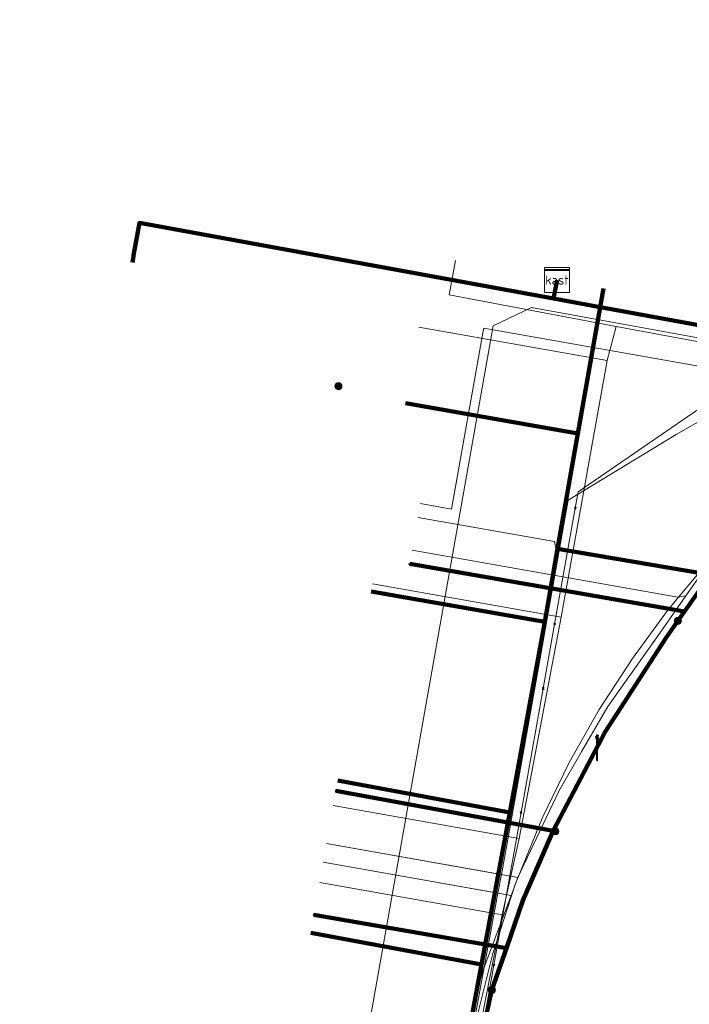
# Model space of a CAD drawing. Extents: x 152558 to 154479, y 462974 to 463683.
# Tile 251 of 638: x 153650 to 153671, y 463390 to 463422. Entities that reach past the tile are written whole.
import ezdxf
from ezdxf.enums import TextEntityAlignment as Align
from ezdxf.lldxf.tags import DXFTag

# ---------------------------------------------------------------- set-up
doc = ezdxf.new("R2010")
doc.units = 0
doc.header["$LTSCALE"] = 0.2
doc.layers.get('0').update_dxf_attribs({"linetype": 'CONTINUOUS'})
for name, color, linetype, lineweight in [('B-RO-KL-DATA_COAXIAAL_17_ZIGGO BV-G', 90, 'KL-DATA-N', 18), ('B-RO-KL-DATA_COAXIAAL_7_ZIGGO BV-G', 90, 'KL-DATA-N', 18), ('B-RO-KL-DATA_DUCT_ZIGGO BV-G', 90, 'CONTINUOUS', 100), ('B-RO-KL-DATA_HULPSTUK_KPN BV-S', 90, 'CONTINUOUS', 25), ('B-RO-KL-DATA_HULPSTUK_ZIGGO BV-S', 90, 'CONTINUOUS', 25), ('B-RO-KL-DATA_KABELBED_KPN BV-G', 90, 'CONTINUOUS', 100), ('B-RO-KL-DATA_KABELBED_ZIGGO BV-G', 90, 'CONTINUOUS', 100), ('B-RO-KL-DATA_REGGEFIBER OPERATOR BV-G', 90, 'KL-DATA-N', 18), ('B-RO-KL-DATA_STEDIN NETBEHEER BV-G', 90, 'KL-DATA-N', 18), ('B-RO-KL-ET_LS_400 V_STEDIN NETBEHEER BV-G', 190, 'KL-LS-N', 18), ('B-RO-KL-ET_LS_GEMEENTE AMERSFOORT-S', 190, 'CONTINUOUS', 25), ('B-RO-KL-ET_MS_10 KV_STEDIN NETBEHEER BV-G', 130, 'KL-MS-N', 18), ('B-RO-KL-GAS_LD_PE_32_0.1 BAR_STEDIN NETBEHEER BV-G', 50, 'KL-GAS-LD-N', 18), ('B-RO-KL-GAS_LD_PE_40_0.1 BAR_STEDIN NETBEHEER BV-G', 50, 'KL-GAS-LD-N', 18), ('B-RO-KL-GAS_LD_PVC_63_0.1 BAR_STEDIN NETBEHEER BV-G', 50, 'KL-GAS-LD-N', 18), ('B-RO-KL-WATER_100_VITENS-G', 170, 'KL-WATER-N', 18), ('B-RO-KL-WATER_HULPSTUK_VITENS-S', 170, 'CONTINUOUS', 25)]:
    doc.layers.add(name, color=color, linetype=linetype, lineweight=lineweight)
doc.styles.add('NLCS-ISO', font='NLCS-ISO.ttf')
tags = doc.linetypes.add('KL-DATA-N', pattern='A,4,-1,[101,NLCS.SHX,S=0.5,R=0,X=0,Y=0],-1,4,-1,["D",Standard,S=1,R=0,X=-0.25,Y=-0.5],-1.5', length=12.5).pattern_tags.tags
tags[18] = DXFTag(74, 10)
tags = doc.linetypes.add('KL-GAS-LD-N', pattern='A,4,-1,[69,NLCS.SHX,S=0.5,R=0,X=0,Y=0],-1,4,-1,["L",Standard,S=1,R=0,X=0.25,Y=-0.5],-2', length=13).pattern_tags.tags
tags[18] = DXFTag(74, 10)
tags = doc.linetypes.add('KL-LS-N', pattern='A,4,-1,[103,NLCS.SHX,S=0.75,R=0,X=0,Y=0],-1,4,-1,["L",Standard,S=1,R=0,X=0,Y=-0.5],-2', length=13).pattern_tags.tags
tags[18] = DXFTag(74, 10)
tags = doc.linetypes.add('KL-MS-N', pattern='A,4,-1,[103,NLCS.SHX,S=0.75,R=0,X=0,Y=0],-1,4,-1,["M",Standard,S=1,R=0,X=0,Y=-0.5],-2', length=13).pattern_tags.tags
tags[18] = DXFTag(74, 10)
doc.linetypes.add('KL-WATER-N', pattern='A,7,-0.5,[168,NLCS.SHX,S=0.75,R=0,X=0.75,Y=0],-2', length=9.5)

# ---------------------------------------------------------------- blocks, each defined once
blk = doc.blocks.new('SKL-WTB_HULP_KAST-SO')
at = {"color": 0, "linetype": 'ByBlock', "lineweight": 18}
for points in [[(-2, 2), (2, 2), (2, 1.68), (-2, 1.68)], [(-2, 1.52), (2, 1.52), (2, -2), (-2, -2)]]:
    blk.add_lwpolyline(points, close=True, dxfattribs=at)
at = {"color": 0, "linetype": 'ByBlock', "lineweight": 18, "style": 'NLCS-ISO'}
blk.add_text('kast', height=1.5, dxfattribs=at).set_placement((0, 0), align=Align.MIDDLE_CENTER)
at = {"color": 0, "linetype": 'ByBlock', "lineweight": 18, "style": 'NLCS-ISO', "flags": 1}
for tag, p in [('TYPE', (2.5, 0)), ('LABEL', (2.5, -1.5)), ('OMSCHRIJVING', (2.5, -3))]:
    blk.add_attdef(tag, p, '', height=1, dxfattribs=at)
blk = doc.blocks.new('SKL-WTB_HULP_OVERIG-SO')
at = {"color": 0, "linetype": 'ByBlock', "lineweight": 18}
for points in [[(-0.14, 0.14), (0.14, -0.14)], [(0.14, 0.14), (-0.14, -0.14)]]:
    blk.add_lwpolyline(points, dxfattribs=at)
at = {"color": 0, "linetype": 'ByBlock', "lineweight": 18, "style": 'NLCS-ISO', "flags": 1}
for tag, p in [('TYPE', (1.5, 0)), ('LABEL', (1.5, -1.5)), ('OMSCHRIJVING', (1.5, -3))]:
    blk.add_attdef(tag, p, '', height=1, dxfattribs=at)
blk = doc.blocks.new('SKL-WTB_HULP_MOF-SO')
at = {"linetype": 'ByBlock', "lineweight": 18}
h = blk.add_hatch(color=0, dxfattribs=at)
h.dxf.hatch_style = 1
h.paths.add_polyline_path([(-0.5625, 0, 1), (0.5625, 0, 1)])
at = {"color": 0, "linetype": 'ByBlock', "lineweight": 18}
blk.add_circle((0, 0), 0.5625, dxfattribs=at)
at = {"color": 0, "linetype": 'ByBlock', "lineweight": 18, "style": 'NLCS-ISO', "flags": 1}
for tag, p in [('TYPE', (1.5, 0)), ('LABEL', (1.5, -1.5)), ('OMSCHRIJVING', (1.5, -3))]:
    blk.add_attdef(tag, p, '', height=1, dxfattribs=at)
blk = doc.blocks.new('SKL-ET_LS_MAST-SO')
for p, q in [((-0.05, 2.07), (0.05, 2.07)), ((-0.05, -2), (0.05, -2))]:
    blk.add_line(p, q)
for points in [[(-0.18, 1.76), (-0.22, 1.76), (-0.22, 1.84), (-0.18, 1.84), (-0.18, 1.79)], [(-0.18, 1.49), (-0.22, 1.49), (-0.22, 1.57), (-0.18, 1.57), (-0.18, 1.52)], [(-0.18, 1.79), (-0.05, 1.79)], [(-0.18, 1.76), (-0.05, 1.76)], [(-0.05, -2), (-0.05, 2.07)], [(0.05, -2), (0.05, 2.07)], [(0.18, 1.92), (0.05, 1.92)], [(0.18, 1.89), (0.05, 1.89)], [(0.18, 1.66), (0.05, 1.66)], [(0.18, 1.63), (0.05, 1.63)], [(0.18, 1.89), (0.22, 1.89), (0.22, 1.97), (0.18, 1.97), (0.18, 1.92)], [(0.18, 1.63), (0.22, 1.63), (0.22, 1.71), (0.18, 1.71), (0.18, 1.66)], [(-0.18, 1.52), (-0.05, 1.52)], [(-0.18, 1.49), (-0.05, 1.49)], [(0.18, 1.39), (0.05, 1.39)], [(0.18, 1.36), (0.05, 1.36)], [(0.18, 1.36), (0.22, 1.36), (0.22, 1.44), (0.18, 1.44), (0.18, 1.39)]]:
    blk.add_lwpolyline(points)

msp = doc.modelspace()

# ---------------------------------------------------------------- linework, layer by layer
at = {"layer": 'B-RO-KL-DATA_COAXIAAL_17_ZIGGO BV-G', "flags": 128}
for points in [[(153570.563, 463365.267), (153570.754, 463365.104), (153571.07, 463364.835), (153572.366, 463366.358), (153573.129, 463367.254), (153575.669, 463370.239), (153576.551, 463371.276), (153580.507, 463375.924), (153580.498, 463375.926), (153581.116, 463379.357), (153582.052, 463384.548), (153582.957, 463389.565), (153583.83, 463394.408), (153583.948, 463395.062), (153591.157, 463397.45), (153592.151, 463396.658), (153595.886, 463393.683), (153599.871, 463390.449), (153605.637, 463385.768), (153608.49, 463385.274), (153612.878, 463384.515), (153647.098, 463378.594), (153655.299, 463377.175), (153657.177, 463376.85), (153658.296, 463377.001), (153659.366, 463377.367), (153660.575, 463378.069), (153660.641, 463378.107), (153660.659, 463378.211), (153661.193, 463378.68), (153661.881, 463379.577), (153661.91, 463379.636), (153662.382, 463380.59), (153662.414, 463380.694), (153663.299, 463385.46), (153664.442, 463391.619), (153665.339, 463396.452), (153666.223, 463401.216), (153666.451, 463402.511), (153666.861, 463404.837), (153667.506, 463408.503), (153668.212, 463412.515), (153676.496, 463411.001), (153681.959, 463409.183), (153682.229, 463409.093), (153682.609, 463408.966), (153682.895, 463408.871), (153683.478, 463412.122), (153683.478, 463412.124), (153684.26, 463416.485), (153685.592, 463423.916), (153685.913, 463425.709), (153686.979, 463431.764), (153687.525, 463434.869), (153687.715, 463435.949), (153689.278, 463444.826), (153689.425, 463445.661), (153691.619, 463458.031), (153694.488, 463474.212), (153695.49, 463473.95), (153697.064, 463473.539), (153697.462, 463473.435), (153697.741, 463473.362), (153697.779, 463473.352), (153704.065, 463471.708), (153708.833, 463470.461), (153710.32, 463470.072), (153711.073, 463469.875), (153713.316, 463469.289), (153713.355, 463469.439), (153718.535, 463468.148), (153720.185, 463467.737), (153721.096, 463467.51), (153721.874, 463467.316), (153721.915, 463467.303), (153723.423, 463466.848), (153723.494, 463466.826), (153728.027, 463465.704), (153731.055, 463464.954), (153731.49, 463464.846), (153735.499, 463463.854), (153735.673, 463463.756), (153735.831, 463463.635), (153735.972, 463463.493), (153736.092, 463463.334), (153736.653, 463463.187), (153736.734, 463463.165), (153737.435, 463462.982), (153737.751, 463462.899), (153737.708, 463462.736), (153737.743, 463462.727), (153737.68, 463462.485), (153737.649, 463462.364), (153737.617, 463462.243), (153737.459, 463461.635), (153737.528, 463461.622)], [(153692.318, 463217.369), (153691.727, 463217.476), (153692.485, 463222.255), (153692.831, 463224.434), (153693.319, 463227.507), (153694.569, 463235.388), (153685.267, 463237.104), (153681.377, 463237.822), (153677.139, 463238.604), (153669.119, 463240.084), (153664.023, 463241.024), (153665.618, 463250), (153666.451, 463254.687), (153666.46, 463254.737), (153666.477, 463254.834), (153656.183, 463256.668), (153655.273, 463258.673), (153655.087, 463259.082), (153655.035, 463259.539), (153654.989, 463259.299), (153648.522, 463260.451), (153648.473, 463260.46), (153648.549, 463260.86), (153650.586, 463271.63), (153653.557, 463287.342), (153655.699, 463298.663), (153656.421, 463302.482), (153657.314, 463307.202), (153658.077, 463311.236), (153658.276, 463312.29), (153658.741, 463314.697), (153660.174, 463322.112), (153660.649, 463324.57), (153660.93, 463326.026), (153661.09, 463327.455), (153661.157, 463328.891), (153661.133, 463330.328), (153661.017, 463331.761), (153660.81, 463333.184), (153660.267, 463335.639), (153659.382, 463339.634), (153659.28, 463340.091), (153659.056, 463341.127), (153658.299, 463346.142), (153658.294, 463346.159), (153658.044, 463347.823), (153657.911, 463349.502), (153657.897, 463351.185), (153658, 463352.865), (153658.22, 463354.534), (153658.217, 463354.539), (153658.352, 463355.327), (153658.697, 463357.334), (153659.531, 463362.19), (153659.938, 463364.556), (153659.987, 463364.843), (153660.043, 463365.65), (153659.965, 463366.457), (153659.756, 463367.24), (153659.42, 463367.978), (153658.967, 463368.65), (153660.641, 463378.107), (153660.659, 463378.211), (153661.193, 463378.68), (153661.881, 463379.577), (153661.91, 463379.636), (153662.382, 463380.59), (153662.414, 463380.694), (153663.299, 463385.46), (153664.442, 463391.619), (153665.339, 463396.452), (153666.223, 463401.216), (153666.451, 463402.511), (153666.861, 463404.837), (153667.506, 463408.503), (153668.212, 463412.515), (153676.496, 463411.001), (153681.959, 463409.183), (153682.229, 463409.093), (153682.609, 463408.966), (153682.895, 463408.871), (153683.478, 463412.122), (153683.478, 463412.124), (153684.26, 463416.485), (153685.592, 463423.916), (153685.913, 463425.709), (153686.979, 463431.764), (153687.525, 463434.869), (153687.715, 463435.949), (153689.278, 463444.826), (153689.425, 463445.661), (153691.619, 463458.031), (153694.488, 463474.212), (153695.49, 463473.95), (153697.064, 463473.539), (153697.462, 463473.435), (153697.741, 463473.362), (153697.779, 463473.352), (153704.065, 463471.708), (153708.833, 463470.461), (153710.32, 463470.072), (153711.073, 463469.875), (153713.316, 463469.289), (153713.355, 463469.439), (153718.535, 463468.148), (153720.185, 463467.737), (153721.096, 463467.51), (153721.874, 463467.316), (153721.915, 463467.303), (153723.423, 463466.848), (153723.494, 463466.826), (153728.027, 463465.704), (153731.055, 463464.954), (153731.49, 463464.846), (153735.499, 463463.854), (153735.673, 463463.756), (153735.831, 463463.635), (153735.972, 463463.493), (153736.092, 463463.334), (153736.653, 463463.187), (153736.734, 463463.165), (153737.435, 463462.982), (153737.751, 463462.899), (153737.708, 463462.736), (153737.743, 463462.727), (153737.68, 463462.485), (153737.649, 463462.364), (153737.617, 463462.243), (153737.459, 463461.635), (153737.528, 463461.622)], [(153655.442, 463378.003), (153655.299, 463377.175), (153657.177, 463376.85), (153658.296, 463377.001), (153659.366, 463377.367), (153660.575, 463378.069), (153660.641, 463378.107), (153660.659, 463378.211), (153661.193, 463378.68), (153661.881, 463379.577), (153661.91, 463379.636), (153662.382, 463380.59), (153662.414, 463380.694), (153663.299, 463385.46), (153664.442, 463391.619), (153665.339, 463396.452), (153666.223, 463401.216), (153666.451, 463402.511), (153666.861, 463404.837), (153667.506, 463408.503), (153668.212, 463412.515), (153666.733, 463412.785), (153666.841, 463413.376)]]:
    msp.add_lwpolyline(points, dxfattribs=at)
at = {"layer": 'B-RO-KL-DATA_COAXIAAL_7_ZIGGO BV-G', "flags": 128}
for points in [[(153666.841, 463413.376), (153666.733, 463412.785), (153668.212, 463412.515), (153676.496, 463411.001), (153681.959, 463409.183), (153682.229, 463409.093), (153682.609, 463408.966), (153682.895, 463408.871), (153683.478, 463412.122), (153683.478, 463412.124), (153684.26, 463416.485), (153685.592, 463423.916), (153685.913, 463425.709), (153686.979, 463431.764), (153687.525, 463434.869), (153687.715, 463435.949), (153689.278, 463444.826), (153689.425, 463445.661), (153691.619, 463458.031), (153691.746, 463458.009), (153692.028, 463457.959), (153696.116, 463457.234)], [(153666.841, 463413.376), (153666.733, 463412.785), (153668.212, 463412.515), (153676.496, 463411.001), (153681.959, 463409.183), (153682.229, 463409.093), (153682.609, 463408.966), (153682.895, 463408.871), (153683.478, 463412.122), (153683.478, 463412.124), (153684.26, 463416.485), (153685.592, 463423.916), (153685.913, 463425.709), (153686.979, 463431.764), (153687.525, 463434.869), (153687.715, 463435.949), (153687.857, 463435.92), (153691.158, 463435.251)], [(153666.841, 463413.376), (153666.733, 463412.785), (153668.212, 463412.515), (153676.496, 463411.001), (153675.676, 463419.206), (153674.288, 463433.101)], [(153666.841, 463413.376), (153666.733, 463412.785), (153668.212, 463412.515), (153676.496, 463411.001), (153675.676, 463419.206), (153674.288, 463433.101)], [(153666.841, 463413.376), (153666.733, 463412.785), (153668.212, 463412.515), (153676.496, 463411.001), (153681.959, 463409.183), (153682.229, 463409.093), (153682.609, 463408.966), (153682.895, 463408.871), (153683.478, 463412.122), (153683.478, 463412.124), (153684.26, 463416.485), (153685.592, 463423.916), (153685.913, 463425.709), (153686.979, 463431.764), (153690.366, 463431.167)], [(153666.841, 463413.376), (153666.733, 463412.785), (153668.212, 463412.515), (153676.496, 463411.001), (153681.959, 463409.183), (153682.229, 463409.093), (153682.609, 463408.966), (153682.895, 463408.871), (153683.478, 463412.122), (153683.478, 463412.124), (153684.26, 463416.485), (153684.28, 463416.481), (153688.286, 463415.746)], [(153666.841, 463413.376), (153666.733, 463412.785), (153668.212, 463412.515), (153676.496, 463411.001), (153681.959, 463409.183), (153682.229, 463409.093), (153682.609, 463408.966), (153682.895, 463408.871), (153683.478, 463412.122), (153683.478, 463412.124), (153684.26, 463416.485), (153684.28, 463416.481), (153688.286, 463415.746)], [(153666.841, 463413.376), (153666.733, 463412.785), (153668.212, 463412.515), (153667.506, 463408.503), (153666.861, 463404.837), (153666.451, 463402.511), (153666.223, 463401.216), (153665.339, 463396.452), (153664.442, 463391.619), (153663.299, 463385.46), (153662.414, 463380.694), (153662.382, 463380.59), (153661.91, 463379.636), (153661.881, 463379.577), (153661.193, 463378.68), (153660.659, 463378.211), (153660.641, 463378.107), (153658.967, 463368.65), (153659.42, 463367.978), (153659.756, 463367.24), (153659.965, 463366.457), (153660.043, 463365.65), (153659.987, 463364.843), (153659.938, 463364.556), (153659.531, 463362.19), (153658.697, 463357.334), (153658.352, 463355.327), (153657.442, 463350.868), (153656.07, 463344.148), (153655.778, 463342.72), (153654.981, 463338.359), (153650.456, 463339.186)], [(153666.841, 463413.376), (153666.733, 463412.785), (153668.212, 463412.515), (153667.506, 463408.503), (153666.861, 463404.837), (153666.451, 463402.511), (153666.223, 463401.216), (153665.339, 463396.452), (153664.442, 463391.619), (153663.299, 463385.46), (153662.414, 463380.694), (153662.382, 463380.59), (153661.91, 463379.636), (153661.881, 463379.577), (153661.193, 463378.68), (153660.659, 463378.211), (153660.641, 463378.107), (153658.967, 463368.65), (153659.42, 463367.978), (153659.756, 463367.24), (153659.965, 463366.457), (153660.043, 463365.65), (153659.987, 463364.843), (153659.938, 463364.556), (153659.531, 463362.19), (153658.697, 463357.334), (153658.352, 463355.327), (153657.442, 463350.868), (153656.07, 463344.148), (153650.691, 463345.246)], [(153666.841, 463413.376), (153666.733, 463412.785), (153668.212, 463412.515), (153667.506, 463408.503), (153666.861, 463404.837), (153666.451, 463402.511), (153666.223, 463401.216), (153665.339, 463396.452), (153664.442, 463391.619), (153663.299, 463385.46), (153662.414, 463380.694), (153662.382, 463380.59), (153661.91, 463379.636), (153661.881, 463379.577), (153661.193, 463378.68), (153660.659, 463378.211), (153660.641, 463378.107), (153658.967, 463368.65), (153659.42, 463367.978), (153659.756, 463367.24), (153659.965, 463366.457), (153660.043, 463365.65), (153659.987, 463364.843), (153659.938, 463364.556), (153659.531, 463362.19), (153658.697, 463357.334), (153658.352, 463355.327), (153657.442, 463350.868), (153651.925, 463351.995)], [(153666.841, 463413.376), (153666.733, 463412.785), (153668.212, 463412.515), (153667.506, 463408.503), (153666.861, 463404.837), (153666.451, 463402.511), (153666.223, 463401.216), (153665.339, 463396.452), (153664.442, 463391.619), (153663.299, 463385.46), (153662.414, 463380.694), (153662.382, 463380.59), (153661.91, 463379.636), (153661.881, 463379.577), (153661.193, 463378.68), (153660.659, 463378.211), (153660.641, 463378.107), (153658.967, 463368.65), (153659.42, 463367.978), (153659.756, 463367.24), (153659.965, 463366.457), (153660.043, 463365.65), (153659.987, 463364.843), (153659.938, 463364.556), (153659.531, 463362.19), (153658.697, 463357.334), (153653.077, 463358.3)], [(153666.841, 463413.376), (153666.733, 463412.785), (153668.212, 463412.515), (153667.506, 463408.503), (153666.861, 463404.837), (153666.451, 463402.511), (153666.223, 463401.216), (153665.339, 463396.452), (153664.442, 463391.619), (153663.299, 463385.46), (153662.414, 463380.694), (153662.382, 463380.59), (153661.91, 463379.636), (153661.881, 463379.577), (153661.193, 463378.68), (153660.659, 463378.211), (153660.641, 463378.107), (153658.967, 463368.65), (153654.792, 463368.347)], [(153666.841, 463413.376), (153666.733, 463412.785), (153668.212, 463412.515), (153667.506, 463408.503), (153666.861, 463404.837), (153666.451, 463402.511), (153666.223, 463401.216), (153665.339, 463396.452), (153664.442, 463391.619), (153663.299, 463385.46), (153662.414, 463380.694), (153662.382, 463380.59), (153661.91, 463379.636), (153661.881, 463379.577), (153661.193, 463378.68), (153660.659, 463378.211), (153660.641, 463378.107), (153658.967, 463368.65), (153659.42, 463367.978), (153659.756, 463367.24), (153659.965, 463366.457), (153660.043, 463365.65), (153659.987, 463364.843), (153659.938, 463364.556), (153659.531, 463362.19), (153654.798, 463363.004)], [(153666.841, 463413.376), (153666.733, 463412.785), (153668.212, 463412.515), (153667.506, 463408.503), (153666.861, 463404.837), (153666.451, 463402.511), (153666.223, 463401.216), (153665.339, 463396.452), (153664.442, 463391.619), (153663.299, 463385.46), (153662.414, 463380.694), (153662.382, 463380.59), (153661.91, 463379.636), (153657.008, 463381.101)], [(153666.841, 463413.376), (153666.733, 463412.785), (153668.212, 463412.515), (153667.506, 463408.503), (153666.861, 463404.837), (153666.451, 463402.511), (153666.223, 463401.216), (153665.339, 463396.452), (153664.442, 463391.619), (153663.299, 463385.46), (153657.926, 463386.457)], [(153666.841, 463413.376), (153666.733, 463412.785), (153668.212, 463412.515), (153667.506, 463408.503), (153666.861, 463404.837), (153666.451, 463402.511), (153666.223, 463401.216), (153665.339, 463396.452), (153664.442, 463391.619), (153659.02, 463392.625)], [(153666.841, 463413.376), (153666.733, 463412.785), (153668.212, 463412.515), (153667.506, 463408.503), (153666.861, 463404.837), (153666.451, 463402.511), (153666.223, 463401.216), (153665.339, 463396.452), (153659.878, 463397.466)], [(153666.841, 463413.376), (153666.733, 463412.785), (153668.212, 463412.515), (153667.506, 463408.503), (153666.861, 463404.837), (153666.451, 463402.511), (153660.944, 463403.481)], [(153666.841, 463413.376), (153666.733, 463412.785), (153668.212, 463412.515), (153667.506, 463408.503), (153662.03, 463409.467)], [(153666.841, 463413.376), (153666.733, 463412.785), (153668.212, 463412.515), (153668.295, 463412.984), (153668.317, 463413.109)], [(153666.841, 463413.376), (153666.733, 463412.785), (153668.212, 463412.515), (153668.295, 463412.984), (153668.317, 463413.109)], [(153666.841, 463413.376), (153666.733, 463412.785), (153668.212, 463412.515), (153668.295, 463412.984), (153668.317, 463413.109)], [(153666.841, 463413.376), (153666.733, 463412.785), (153668.212, 463412.515), (153668.295, 463412.984), (153668.317, 463413.109)]]:
    msp.add_lwpolyline(points, dxfattribs=at)
at = {"layer": 'B-RO-KL-DATA_DUCT_ZIGGO BV-G', "flags": 128}
msp.add_lwpolyline([(153663.299, 463385.46), (153664.442, 463391.619), (153665.339, 463396.452), (153666.451, 463402.511), (153666.861, 463404.837), (153679.206, 463402.739), (153680.18, 463403.987), (153682.229, 463409.093), (153683.478, 463412.122), (153683.478, 463412.124), (153684.26, 463416.485), (153685.592, 463423.916)], dxfattribs=at)
at = {"layer": 'B-RO-KL-DATA_KABELBED_KPN BV-G', "flags": 128}
for points in [[(153674.286, 463407.978), (153673.52, 463406.578), (153673.363, 463406.358), (153670.89, 463402.839), (153670.681, 463402.542), (153670.299, 463401.998), (153668.37, 463399.013), (153666.714, 463395.867), (153665.753, 463393.654), (153665.232, 463392.146), (153664.773, 463390.818), (153664.269, 463388.558), (153662.85, 463380.505), (153662.78, 463380.175), (153662.739, 463379.979), (153662.618, 463379.595)], [(153670.681, 463402.542), (153670.89, 463402.839), (153662.168, 463404.354)], [(153666.787, 463395.854), (153666.714, 463395.867), (153659.82, 463397.14)], [(153664.773, 463390.818), (153665.232, 463392.146), (153659.122, 463393.202)]]:
    msp.add_lwpolyline(points, dxfattribs=at)
at = {"layer": 'B-RO-KL-DATA_KABELBED_ZIGGO BV-G', "flags": 128}
for points in [[(153666.733, 463412.785), (153653.577, 463415.191), (153653.406, 463414.222)], [(153653.354, 463413.928), (153653.406, 463414.222), (153653.354, 463413.928)], [(153666.841, 463413.376), (153666.733, 463412.785)], [(153668.212, 463412.515), (153668.317, 463413.109)], [(153668.212, 463412.515), (153666.733, 463412.785)], [(153667.506, 463408.503), (153668.212, 463412.515)], [(153676.496, 463411.001), (153668.212, 463412.515)], [(153667.506, 463408.503), (153662.03, 463409.467)], [(153666.861, 463404.837), (153667.506, 463408.503)], [(153666.451, 463402.511), (153666.861, 463404.837)], [(153679.206, 463402.739), (153666.861, 463404.837)], [(153666.451, 463402.511), (153660.944, 463403.481)], [(153665.339, 463396.452), (153666.451, 463402.511)], [(153665.339, 463396.452), (153659.878, 463397.466)], [(153664.442, 463391.619), (153665.339, 463396.452)], [(153664.442, 463391.619), (153659.02, 463392.625)], [(153663.299, 463385.46), (153664.442, 463391.619)]]:
    msp.add_lwpolyline(points, dxfattribs=at)
at = {"layer": 'B-RO-KL-DATA_REGGEFIBER OPERATOR BV-G', "flags": 128}
for points in [[(153669.5, 463335.464), (153668.492, 463334.95), (153666.888, 463334.656), (153660.993, 463334.869), (153659.832, 463334.687), (153657.455, 463334.989), (153654.879, 463334.972), (153655.083, 463337.761), (153655.466, 463340.121), (153656.432, 463344.796), (153657.516, 463350.901), (153658.432, 463356.149), (153659.485, 463361.889), (153659.999, 463365.408), (153659.156, 463368.96), (153657.41, 463370.351), (153657.445, 463370.545), (153658.466, 463376.304), (153660.974, 463377.803), (153662.616, 463379.509), (153663.015, 463381.897), (153664.082, 463388.029), (153665.097, 463393.205), (153665.637, 463395.629), (153666.973, 463402.656), (153668.431, 463410.822), (153668.72, 463411.897), (153675.696, 463410.611), (153677.452, 463415.573), (153678.246, 463419.86), (153679.482, 463427.047), (153680.047, 463430.108), (153681.61, 463438.527), (153683.179, 463447.829), (153686.928, 463469.352), (153687.008, 463469.813)], [(153668.72, 463411.897), (153675.696, 463410.611), (153677.452, 463415.573), (153678.246, 463419.86)], [(153668.72, 463411.897), (153663.414, 463412.904), (153663.621, 463413.994)], [(153662.458, 463411.881), (153668.431, 463410.822)], [(153668.431, 463410.822), (153668.72, 463411.897)], [(153666.973, 463402.656), (153668.431, 463410.822)], [(153660.985, 463403.717), (153666.973, 463402.656)], [(153665.637, 463395.629), (153666.973, 463402.656)], [(153659.737, 463396.674), (153665.637, 463395.629)], [(153665.097, 463393.205), (153665.637, 463395.629)], [(153659.304, 463394.232), (153665.097, 463393.205)], [(153664.082, 463388.029), (153665.097, 463393.205)]]:
    msp.add_lwpolyline(points, dxfattribs=at)
at = {"layer": 'B-RO-KL-DATA_STEDIN NETBEHEER BV-G', "flags": 128}
msp.add_lwpolyline([(153625.851, 463380.676), (153626.012, 463380.981), (153626.227, 463381.251), (153626.489, 463381.477), (153626.787, 463381.651), (153627.113, 463381.767), (153627.454, 463381.82), (153627.798, 463381.809), (153644.611, 463378.907), (153657.156, 463376.679), (153658.072, 463376.673), (153658.976, 463376.827), (153659.838, 463377.137), (153660.633, 463377.593), (153661.213, 463378.062), (153661.721, 463378.609), (153662.145, 463379.223), (153662.477, 463379.892), (153662.711, 463380.6), (153663.547, 463385.166), (153663.85, 463387.455), (153664.243, 463389.728), (153664.799, 463391.966), (153665.513, 463394.159), (153666.384, 463396.296), (153667.232, 463398.037), (153668.183, 463399.724), (153669.234, 463401.351), (153670.382, 463402.911), (153671.622, 463404.4), (153672.596, 463405.681), (153674.032, 463407.622), (153674.513, 463408.386), (153674.933, 463409.184), (153675.292, 463410.012), (153675.585, 463410.865), (153675.813, 463411.738), (153679.624, 463426.884), (153682.924, 463447.536), (153686.044, 463464.156), (153687.386, 463472.452), (153687.424, 463473.881), (153687.209, 463475.293), (153686.748, 463476.645), (153686.056, 463477.895), (153685.155, 463479.003), (153684.072, 463479.935), (153684.223, 463480.516), (153686.774, 463489.623), (153686.832, 463489.748), (153686.911, 463489.859), (153687.01, 463489.953), (153687.124, 463490.027), (153687.25, 463490.079), (153687.384, 463490.106), (153687.52, 463490.107), (153687.679, 463490.176), (153687.746, 463490.23), (153687.804, 463490.296), (153687.879, 463490.451), (153687.895, 463490.537), (153687.882, 463490.709), (153687.809, 463490.866), (153687.753, 463490.932), (153687.682, 463490.976), (153687.522, 463491.021), (153687.356, 463491.007), (153687.206, 463490.935), (153687.091, 463490.815), (153687.026, 463490.662), (153687.018, 463490.494)], dxfattribs=at)
at = {"layer": 'B-RO-KL-ET_LS_400 V_STEDIN NETBEHEER BV-G', "flags": 128}
for points in [[(153686.365, 463467.549), (153682.924, 463447.536), (153682.322, 463444.278), (153681.817, 463441.542), (153681.69, 463440.855), (153681.218, 463438.298), (153680.163, 463432.581), (153680.114, 463432.317), (153679.507, 463429.038), (153678.985, 463426.292), (153677.849, 463420.318), (153677.523, 463418.6), (153677.243, 463417.128), (153676.679, 463414.161), (153676.205, 463411.665), (153675.096, 463409.752), (153674.211, 463408.302), (153672.752, 463406.002), (153671.518, 463404.166), (153670.932, 463403.335), (153670.123, 463402.187), (153668.46, 463399.819), (153667.633, 463398.397), (153666.899, 463397.135), (153665.601, 463394.39), (153665.572, 463394.328), (153665.382, 463393.818), (153664.49, 463391.419), (153664.361, 463390.955), (153663.659, 463388.427), (153663.114, 463385.493), (153662.974, 463384.737), (153662.458, 463381.963), (153661.924, 463379.088), (153661.563, 463378.697), (153661.121, 463378.308), (153660.62, 463377.958), (153660.351, 463377.801), (153660.064, 463377.657), (153659.461, 463377.419), (153658.879, 463377.263), (153658.447, 463377.192), (153657.997, 463377.155), (153657.545, 463377.155), (153657.032, 463377.202), (153656.646, 463377.27), (153656.342, 463377.345)], [(153657.281, 463377.414), (153657.579, 463377.399), (153657.875, 463377.441), (153658.156, 463377.539), (153658.414, 463377.69), (153658.638, 463377.886), (153658.819, 463378.122), (153664.816, 463411.919), (153666.03, 463412.507), (153674.642, 463410.933)], [(153664.494, 463411.75), (153664.512, 463411.849), (153675.002, 463409.989), (153674.263, 463408.8), (153674.211, 463408.302)], [(153662.508, 463406.27), (153663.492, 463406.095), (153664.494, 463411.75)], [(153662.246, 463404.792), (153670.683, 463403.296), (153670.932, 463403.335)], [(153659.523, 463395.466), (153665.601, 463394.39)], [(153659.419, 463394.876), (153665.382, 463393.818)]]:
    msp.add_lwpolyline(points, dxfattribs=at)
at = {"layer": 'B-RO-KL-ET_MS_10 KV_STEDIN NETBEHEER BV-G', "flags": 128}
msp.add_lwpolyline([(153626.277, 463373.155), (153627.798, 463381.809), (153644.611, 463378.907), (153657.156, 463376.679), (153658.072, 463376.673), (153658.976, 463376.827), (153659.838, 463377.137), (153660.633, 463377.593), (153661.213, 463378.062), (153661.721, 463378.609), (153662.145, 463379.223), (153662.477, 463379.892), (153662.711, 463380.6), (153663.547, 463385.166), (153663.85, 463387.455), (153664.243, 463389.728), (153664.799, 463391.966), (153665.513, 463394.159), (153666.384, 463396.296), (153667.232, 463398.037), (153668.183, 463399.724), (153669.234, 463401.351), (153670.382, 463402.911), (153671.622, 463404.4), (153672.111, 463405.039), (153674.032, 463407.622), (153674.513, 463408.386), (153674.933, 463409.184), (153675.292, 463410.012), (153675.585, 463410.865), (153675.813, 463411.738), (153679.575, 463426.69)], dxfattribs=at)
at = {"layer": 'B-RO-KL-GAS_LD_PE_32_0.1 BAR_STEDIN NETBEHEER BV-G', "flags": 128}
for points in [[(153659.523, 463395.466), (153665.075, 463394.483)], [(153659.419, 463394.876), (153664.965, 463393.892)]]:
    msp.add_lwpolyline(points, dxfattribs=at)
at = {"layer": 'B-RO-KL-GAS_LD_PE_40_0.1 BAR_STEDIN NETBEHEER BV-G', "flags": 128}
msp.add_lwpolyline([(153662.43, 463405.83), (153666.758, 463405.062), (153666.868, 463404.535)], dxfattribs=at)
at = {"layer": 'B-RO-KL-GAS_LD_PVC_63_0.1 BAR_STEDIN NETBEHEER BV-G', "flags": 128}
msp.add_lwpolyline([(153661.11, 463376.088), (153661.739, 463377.93), (153662.207, 463379.693), (153662.78, 463381.924), (153663.065, 463383.503), (153663.331, 463384.98), (153664.184, 463389.695), (153664.965, 463393.892), (153665.075, 463394.483), (153665.315, 463395.776), (153666.307, 463401.359), (153666.868, 463404.535), (153667.197, 463406.384), (153670.624, 463408.466), (153673.058, 463409.849), (153676.142, 463411.902), (153676.517, 463412.966), (153676.867, 463413.944), (153677.201, 463416.139), (153677.453, 463417.496), (153677.6, 463418.283), (153677.946, 463420.156), (153679.725, 463429.917), (153680.126, 463432.118), (153681.286, 463438.393), (153681.795, 463441.141), (153681.922, 463441.828), (153682.18, 463443.219), (153683.137, 463448.38), (153687.884, 463475.572)], dxfattribs=at)
at = {"layer": 'B-RO-KL-WATER_100_VITENS-G', "flags": 128}
msp.add_lwpolyline([(153686.472, 463464.847), (153685.728, 463460.872), (153685.263, 463458.305), (153682.718, 463444.241), (153681.635, 463438.256), (153681.583, 463437.969), (153680.676, 463432.954), (153680.552, 463432.271), (153679.469, 463426.286), (153678.653, 463421.777), (153678.386, 463420.301), (153677.538, 463415.617), (153677.281, 463414.195), (153677.11, 463413.252), (153673.303, 463410.63), (153671.535, 463409.413), (153667.514, 463406.645), (153667.422, 463406.126), (153666.766, 463402.44), (153666.401, 463400.393), (153665.7, 463396.452), (153665.057, 463392.839), (153664.837, 463391.605), (153663.74, 463385.444), (153663.31, 463383.028), (153662.88, 463380.612), (153662.019, 463375.779)], dxfattribs=at)

# ---------------------------------------------------------------- block references
at = {"layer": 'B-RO-KL-DATA_HULPSTUK_KPN BV-S', "xscale": 0.2, "yscale": 0.2, "zscale": 0.2}
for name, p in [('SKL-WTB_HULP_MOF-SO', (153659.9, 463410)), ('SKL-WTB_HULP_OVERIG-SO', (153662.168, 463404.354)), ('SKL-WTB_HULP_MOF-SO', (153670.681, 463402.542)), ('SKL-WTB_HULP_OVERIG-SO', (153670.681, 463402.542)), ('SKL-WTB_HULP_OVERIG-SO', (153659.82, 463397.14)), ('SKL-WTB_HULP_MOF-SO', (153666.787, 463395.854)), ('SKL-WTB_HULP_OVERIG-SO', (153666.787, 463395.854)), ('SKL-WTB_HULP_OVERIG-SO', (153659.122, 463393.202)), ('SKL-WTB_HULP_MOF-SO', (153664.773, 463390.818)), ('SKL-WTB_HULP_OVERIG-SO', (153664.773, 463390.818))]:
    msp.add_blockref(name, p, dxfattribs=at)
at = {"layer": 'B-RO-KL-DATA_HULPSTUK_ZIGGO BV-S', "xscale": 0.2, "yscale": 0.2, "zscale": 0.2}
msp.add_blockref('SKL-WTB_HULP_KAST-SO', (153666.841, 463413.376), dxfattribs=at)
at = {"layer": 'B-RO-KL-ET_LS_GEMEENTE AMERSFOORT-S', "xscale": 0.2, "yscale": 0.2, "zscale": 0.2}
msp.add_blockref('SKL-ET_LS_MAST-SO', (153668.116, 463398.509), dxfattribs=at)
at = {"layer": 'B-RO-KL-WATER_HULPSTUK_VITENS-S', "xscale": 0.2, "yscale": 0.2, "zscale": 0.2}
for p in [(153667.422, 463406.126), (153666.766, 463402.44), (153666.401, 463400.393), (153665.7, 463396.452), (153665.057, 463392.839), (153664.837, 463391.605)]:
    msp.add_blockref('SKL-WTB_HULP_OVERIG-SO', p, dxfattribs=at)

doc.saveas('drawing.dxf')
